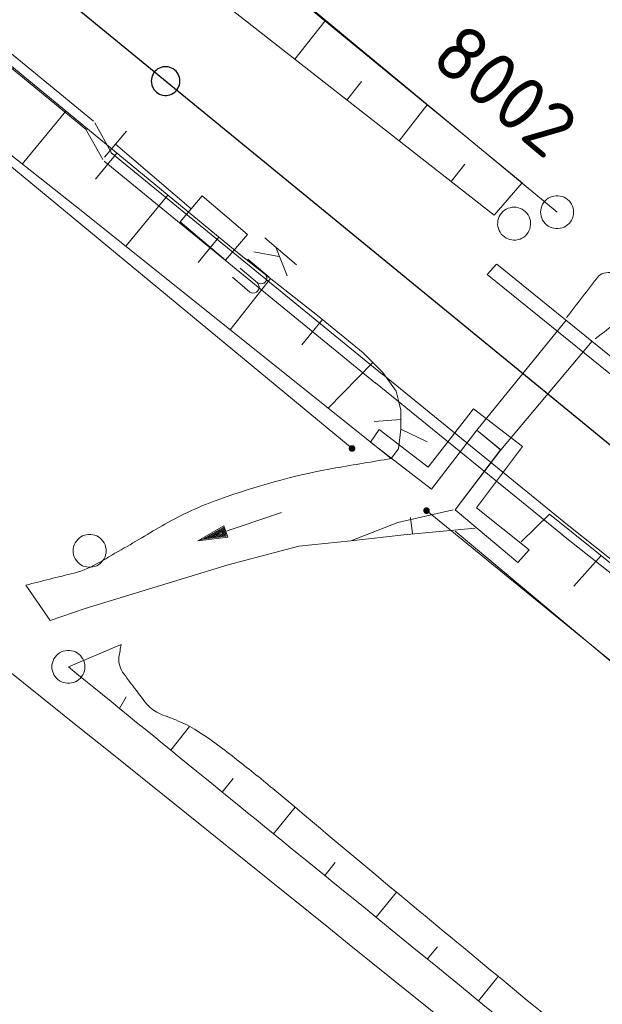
# Model space of a CAD drawing. Header units: metres. Extents: x 3425540 to 3446143, y 5432760 to 5444637.
# Tile 602 of 656: x 3442637 to 3442664, y 5437723 to 5437768. Entities that reach past the tile are written whole.
import ezdxf

# ---------------------------------------------------------------- set-up
doc = ezdxf.new("R2010")
doc.units = ezdxf.units.M
for name, color, linetype, lineweight in [('B_Bestand', 9, 'Continuous', 18), ('B_Böschung', 9, 'Continuous', 18), ('B_Flurgrenzen', 9, 'Continuous', 18), ('B_Gleisachse', 9, 'Continuous', 25), ('B_Kilometrierung', 9, 'Continuous', 25), ('Bestand Kabeltröge', 9, 'Continuous', 18)]:
    doc.layers.add(name, color=color, linetype=linetype, lineweight=lineweight)
doc.styles.get("Standard").update_dxf_attribs({"font": 'isocpeur.ttf'})

msp = doc.modelspace()

# ---------------------------------------------------------------- linework, layer by layer
at = {"layer": 'B_Bestand'}
for p, q in [((3442642.282, 5437762.873), (3442641.282, 5437761.697)), ((3442641.576, 5437761.91), (3442653.896, 5437751.837)), ((3442641.26, 5437761.522), (3442653.58, 5437751.449)), ((3442648.555, 5437758.04), (3442649.995, 5437756.815)), ((3442649.054, 5437757.615), (3442649.569, 5437756.316)), ((3442647.784, 5437757.075), (3442648.754, 5437756.25)), ((3442649.198, 5437757.189), (3442648.059, 5437757.398)), ((3442658.172, 5437749.304), (3442662.221, 5437754.296)), ((3442659.255, 5437748.421), (3442663.411, 5437753.342)), ((3442653.899, 5437751.843), (3442662.369, 5437744.95)), ((3442653.583, 5437751.455), (3442662.053, 5437744.562)), ((3442637.713, 5437742.273), (3442638.815, 5437740.667))]:
    msp.add_line(p, q, dxfattribs=at)
for points in [[(3442641.782, 5437762.285), (3442645.22, 5437759.359), (3442644.719, 5437758.772), (3442646.776, 5437757.021), (3442647.776, 5437758.197), (3442645.72, 5437759.947), (3442645.22, 5437759.359)], [(3442660.439, 5437758.2), (3442660.495, 5437758.276), (3442660.539, 5437758.355), (3442660.577, 5437758.447), (3442660.598, 5437758.537), (3442660.607, 5437758.63), (3442660.611, 5437758.726), (3442660.603, 5437758.818), (3442660.578, 5437758.908), (3442660.546, 5437758.997), (3442660.497, 5437759.077), (3442660.444, 5437759.152), (3442660.379, 5437759.222), (3442660.307, 5437759.282), (3442660.227, 5437759.334), (3442660.144, 5437759.373), (3442660.057, 5437759.407), (3442659.963, 5437759.424), (3442659.87, 5437759.433), (3442659.779, 5437759.425), (3442659.684, 5437759.404), (3442659.594, 5437759.38), (3442659.509, 5437759.343), (3442659.426, 5437759.289), (3442659.355, 5437759.233), (3442659.29, 5437759.164), (3442659.234, 5437759.088), (3442659.191, 5437759.009), (3442659.152, 5437758.918), (3442659.131, 5437758.828), (3442659.122, 5437758.735), (3442659.118, 5437758.638), (3442659.126, 5437758.547), (3442659.151, 5437758.456), (3442659.184, 5437758.367), (3442659.233, 5437758.288), (3442659.285, 5437758.212), (3442659.35, 5437758.143), (3442659.422, 5437758.082), (3442659.502, 5437758.03), (3442659.585, 5437757.991), (3442659.672, 5437757.957), (3442659.766, 5437757.94), (3442659.859, 5437757.931), (3442659.95, 5437757.939), (3442660.045, 5437757.96), (3442660.135, 5437757.985), (3442660.22, 5437758.022), (3442660.303, 5437758.075), (3442660.374, 5437758.131), (3442660.439, 5437758.2)], [(3442648.577, 5437756.4), (3442648.645, 5437756.241), (3442648.629, 5437756.103), (3442648.529, 5437755.986), (3442648.474, 5437755.981), (3442648.34, 5437755.943), (3442648.227, 5437755.989), (3442647.434, 5437756.664)], [(3442659.086, 5437756.847), (3442666.752, 5437750.62), (3442666.369, 5437750.124), (3442658.645, 5437756.376), (3442659.063, 5437756.847)], [(3442648.227, 5437755.989), (3442648.295, 5437755.83), (3442648.279, 5437755.692), (3442648.179, 5437755.574), (3442648.099, 5437755.541), (3442647.99, 5437755.532), (3442647.877, 5437755.577), (3442647.084, 5437756.253)], [(3442656.114, 5437746.637), (3442653.344, 5437748.758), (3442653.738, 5437749.335), (3442655.966, 5437747.625), (3442658.025, 5437750.283), (3442660.243, 5437748.572), (3442658.153, 5437745.784), (3442660.545, 5437743.878), (3442660.034, 5437743.297), (3442657.195, 5437745.695), (3442659.253, 5437748.419), (3442658.172, 5437749.304)], [(3442656.114, 5437746.637), (3442658.172, 5437749.304), (3442659.255, 5437748.421), (3442657.195, 5437745.695)], [(3442649.307, 5437745.566), (3442645.52, 5437744.278), (3442646.701, 5437744.962), (3442646.873, 5437744.455), (3442645.52, 5437744.278)], [(3442646.676, 5437744.887), (3442645.744, 5437744.354), (3442646.808, 5437744.5), (3442646.676, 5437744.887)], [(3442646.647, 5437744.828), (3442645.922, 5437744.415), (3442646.748, 5437744.529), (3442646.647, 5437744.828)], [(3442646.617, 5437744.768), (3442646.116, 5437744.481), (3442646.688, 5437744.559), (3442646.617, 5437744.768)], [(3442646.588, 5437744.708), (3442646.295, 5437744.541), (3442646.629, 5437744.588), (3442646.588, 5437744.708)], [(3442652.461, 5437744.284), (3442650.102, 5437744.041), (3442646.891, 5437743.197), (3442644.913, 5437742.597), (3442640.404, 5437741.218), (3442638.815, 5437740.667)]]:
    msp.add_lwpolyline(points, dxfattribs=at)
for points, knots in [([(3442662.234, 5437754.416), (3442662.721, 5437755.045), (3442663.209, 5437755.673), (3442663.696, 5437756.301), (3442663.85, 5437756.5), (3442664.18, 5437756.452), (3442664.43, 5437756.477), (3442665.017, 5437756.536), (3442665.603, 5437756.595), (3442666.19, 5437756.653), (3442666.973, 5437756.732), (3442667.755, 5437756.81), (3442668.538, 5437756.888), (3442669.171, 5437756.951), (3442669.809, 5437756.941), (3442670.445, 5437756.946), (3442671.57, 5437756.955), (3442672.695, 5437756.88), (3442673.82, 5437756.888), (3442674.8, 5437756.895), (3442675.786, 5437756.907), (3442676.754, 5437757.064), (3442677.89, 5437757.249), (3442679.023, 5437757.437), (3442680.158, 5437757.622), (3442681.478, 5437757.838), (3442682.799, 5437758.052), (3442684.119, 5437758.267), (3442685.467, 5437758.487), (3442686.79, 5437758.842), (3442688.139, 5437759.061), (3442689.161, 5437759.227), (3442690.19, 5437759.339), (3442691.22, 5437759.443), (3442691.783, 5437759.5), (3442692.347, 5437759.544), (3442692.911, 5437759.59), (3442693.145, 5437759.609), (3442693.381, 5437759.633), (3442693.615, 5437759.619), (3442693.915, 5437759.602), (3442694.206, 5437759.502), (3442694.496, 5437759.414), (3442695.177, 5437759.209), (3442695.837, 5437758.957), (3442696.52, 5437758.768), (3442697.704, 5437758.441), (3442698.89, 5437758.121), (3442700.091, 5437757.864), (3442701.693, 5437757.522), (3442703.296, 5437757.184), (3442704.903, 5437756.866), (3442709.611, 5437755.934), (3442714.323, 5437755.025), (3442719.03, 5437754.085), (3442722.034, 5437753.486), (3442725.037, 5437752.883), (3442728.038, 5437752.265), (3442729.938, 5437751.874), (3442731.832, 5437751.456), (3442733.731, 5437751.061), (3442735.412, 5437750.712), (3442737.096, 5437750.376), (3442738.778, 5437750.034), (3442738.983, 5437749.993), (3442739.189, 5437749.959), (3442739.394, 5437749.916), (3442739.571, 5437749.88), (3442739.69, 5437749.724), (3442739.805, 5437749.564), (3442739.932, 5437749.387), (3442739.978, 5437749.163), (3442739.922, 5437748.977), (3442739.863, 5437748.783), (3442739.746, 5437748.553), (3442739.54, 5437748.478), (3442739.395, 5437748.426), (3442739.242, 5437748.473), (3442739.1, 5437748.508), (3442738.532, 5437748.648), (3442737.973, 5437748.838), (3442737.398, 5437748.948), (3442734.797, 5437749.449), (3442732.194, 5437749.943), (3442729.593, 5437750.445), (3442724.286, 5437751.47), (3442718.976, 5437752.479), (3442713.673, 5437753.523), (3442710.609, 5437754.126), (3442707.55, 5437754.756), (3442704.489, 5437755.373), (3442702.18, 5437755.839), (3442699.87, 5437756.301), (3442697.564, 5437756.782), (3442696.318, 5437757.042), (3442695.119, 5437757.493), (3442693.903, 5437757.866), (3442693.637, 5437757.948), (3442693.384, 5437758.049), (3442693.111, 5437758.13), (3442692.822, 5437758.216), (3442692.522, 5437758.259), (3442692.23, 5437758.218), (3442691.604, 5437758.13), (3442690.978, 5437758.042), (3442690.352, 5437757.954), (3442689.1, 5437757.778), (3442687.833, 5437757.687), (3442686.596, 5437757.425), (3442685.141, 5437757.118), (3442683.687, 5437756.81), (3442682.232, 5437756.502)], [0, 0, 0, 0, 0.017085, 0.017085, 0.017085, 0.022491, 0.022491, 0.022491, 0.03516, 0.03516, 0.03516, 0.05206, 0.05206, 0.05206, 0.065725, 0.065725, 0.065725, 0.089901, 0.089901, 0.089901, 0.110952, 0.110952, 0.110952, 0.135657, 0.135657, 0.135657, 0.1644, 0.1644, 0.1644, 0.193748, 0.193748, 0.193748, 0.215984, 0.215984, 0.215984, 0.228141, 0.228141, 0.228141, 0.233187, 0.233187, 0.233187, 0.239665, 0.239665, 0.239665, 0.254882, 0.254882, 0.254882, 0.281265, 0.281265, 0.281265, 0.316463, 0.316463, 0.316463, 0.419584, 0.419584, 0.419584, 0.485404, 0.485404, 0.485404, 0.52708, 0.52708, 0.52708, 0.563968, 0.563968, 0.563968, 0.56846, 0.56846, 0.56846, 0.572336, 0.572336, 0.572336, 0.576623, 0.576623, 0.576623, 0.581124, 0.581124, 0.581124, 0.584282, 0.584282, 0.584282, 0.596873, 0.596873, 0.596873, 0.653792, 0.653792, 0.653792, 0.769925, 0.769925, 0.769925, 0.837023, 0.837023, 0.837023, 0.887637, 0.887637, 0.887637, 0.914983, 0.914983, 0.914983, 0.920963, 0.920963, 0.920963, 0.927304, 0.927304, 0.927304, 0.940887, 0.940887, 0.940887, 0.968053, 0.968053, 0.968053, 1, 1, 1, 1]), ([(3442654.287, 5437748.021), (3442653.449, 5437747.879), (3442652.61, 5437747.737), (3442651.772, 5437747.594), (3442650.097, 5437747.31), (3442648.463, 5437746.839), (3442646.842, 5437746.296), (3442645.96, 5437746.001), (3442645.114, 5437745.631), (3442644.296, 5437745.193), (3442643.572, 5437744.806), (3442642.89, 5437744.356), (3442642.172, 5437743.96), (3442641.43, 5437743.551), (3442640.722, 5437743.031), (3442639.902, 5437742.824), (3442639.172, 5437742.641), (3442638.443, 5437742.457), (3442637.713, 5437742.273)], [0, 0, 0, 0, 0.144325, 0.144325, 0.144325, 0.432752, 0.432752, 0.432752, 0.589731, 0.589731, 0.589731, 0.728679, 0.728679, 0.728679, 0.872292, 0.872292, 0.872292, 1, 1, 1, 1])]:
    msp.add_open_spline(points, degree=3, knots=knots, dxfattribs=at)
at = {"layer": 'B_Böschung'}
for p, q in [((3442649.92, 5437766.142), (3442651.287, 5437767.888)), ((3442652.282, 5437764.292), (3442652.943, 5437765.137)), ((3442639.532, 5437763.789), (3442637.552, 5437761.388)), ((3442654.644, 5437762.443), (3442655.923, 5437764.077)), ((3442641.847, 5437761.881), (3442640.876, 5437760.704)), ((3442657.006, 5437760.593), (3442657.624, 5437761.382)), ((3442658.961, 5437759.062), (3442660.236, 5437760.531)), ((3442644.161, 5437759.972), (3442642.249, 5437757.653)), ((3442646.476, 5437758.063), (3442645.534, 5437756.921)), ((3442648.818, 5437756.189), (3442646.988, 5437753.862)), ((3442651.176, 5437754.335), (3442650.229, 5437753.18)), ((3442653.452, 5437752.383), (3442651.422, 5437750.313)), ((3442654.721, 5437749.791), (3442653.51, 5437749.701)), ((3442654.721, 5437749.359), (3442655.916, 5437748.779)), ((3442661.469, 5437745.497), (3442660.186, 5437744.238)), ((3442655.253, 5437744.599), (3442655.168, 5437745.345)), ((3442663.808, 5437743.618), (3442662.572, 5437742.22)), ((3442639.644, 5437738.567), (3442642.038, 5437739.58)), ((3442641.97, 5437736.672), (3442642.26, 5437737.198)), ((3442644.296, 5437734.778), (3442645.144, 5437735.858)), ((3442646.622, 5437732.883), (3442647.115, 5437733.49)), ((3442648.948, 5437730.988), (3442649.93, 5437732.194)), ((3442651.274, 5437729.094), (3442651.751, 5437729.679)), ((3442653.6, 5437727.199), (3442654.528, 5437728.339)), ((3442655.926, 5437725.304), (3442656.382, 5437725.864)), ((3442658.252, 5437723.409), (3442659.149, 5437724.51))]:
    msp.add_line(p, q, dxfattribs=at)
for points in [[(3442535.047, 5437861.825), (3442548.715, 5437850.259), (3442570.887, 5437832.1), (3442589.552, 5437816.614), (3442606.771, 5437802.632), (3442621.761, 5437791.115), (3442632.722, 5437782.807), (3442639.875, 5437777.269), (3442660.236, 5437760.531)], [(3442532.979, 5437860.075), (3442556.591, 5437840.816), (3442574.649, 5437826.094), (3442603.05, 5437802.979), (3442628.499, 5437782.915), (3442658.961, 5437759.062)], [(3442527.397, 5437854.036), (3442528.393, 5437853.649), (3442541.382, 5437843.781), (3442548.152, 5437838.479), (3442560.407, 5437828.488), (3442588.021, 5437805.845), (3442613.678, 5437784.851), (3442633.877, 5437768.452), (3442647.48, 5437757.235), (3442650.951, 5437754.52), (3442653.018, 5437752.817), (3442653.904, 5437751.931), (3442654.512, 5437751.079), (3442654.721, 5437750.228)], [(3442524.767, 5437851.821), (3442534.86, 5437843.824), (3442612.953, 5437781.197), (3442630.666, 5437766.829), (3442640.006, 5437759.448), (3442654.287, 5437748.021)], [(3442654.621, 5437750.63), (3442654.721, 5437750.228), (3442654.721, 5437749.359), (3442654.617, 5437748.455), (3442654.287, 5437748.021)], [(3442657.104, 5437745.688), (3442654.587, 5437745.114), (3442652.461, 5437744.284)], [(3442661.469, 5437745.497), (3442679.503, 5437731.013), (3442706.537, 5437708.929), (3442722.836, 5437695.234), (3442735.977, 5437684.072), (3442740.192, 5437680.662), (3442745.214, 5437677.215), (3442751.801, 5437672.459), (3442757.299, 5437668.059), (3442763.53, 5437662.962), (3442767.554, 5437659.158), (3442770.229, 5437656.701), (3442772.393, 5437654.575), (3442772.869, 5437653.841), (3442773.089, 5437653.291), (3442773.053, 5437652.484), (3442772.833, 5437651.568)], [(3442658.101, 5437744.864), (3442654.863, 5437744.561), (3442652.461, 5437744.284)], [(3442657.193, 5437744.719), (3442666.539, 5437736.909), (3442683.641, 5437722.736), (3442691.338, 5437715.843), (3442705.105, 5437704.755), (3442708.86, 5437701.691), (3442719.416, 5437693.221), (3442728.348, 5437685.825)]]:
    msp.add_lwpolyline(points, dxfattribs=at)
for points, knots in [([(3442766.667, 5437631.646), (3442764.171, 5437633.949), (3442761.675, 5437636.252), (3442759.179, 5437638.555), (3442751.472, 5437645.666), (3442742.947, 5437651.837), (3442734.856, 5437658.508), (3442728.686, 5437663.595), (3442722.521, 5437668.687), (3442716.348, 5437673.77), (3442706.993, 5437681.473), (3442697.614, 5437689.144), (3442688.238, 5437696.82), (3442668.682, 5437712.832), (3442649.052, 5437728.753), (3442629.268, 5437744.485), (3442626.057, 5437747.039), (3442622.739, 5437749.456), (3442619.514, 5437751.991), (3442610.658, 5437758.952), (3442601.871, 5437766.003), (3442593.024, 5437772.975), (3442585.096, 5437779.224), (3442577.029, 5437785.297), (3442569.12, 5437791.571), (3442564.031, 5437795.609), (3442559.213, 5437799.978), (3442554.176, 5437804.081), (3442551.841, 5437805.983), (3442549.493, 5437807.866), (3442547.111, 5437809.71), (3442543.731, 5437812.327), (3442540.297, 5437814.87), (3442536.855, 5437817.404), (3442534.802, 5437818.915), (3442532.67, 5437820.314), (3442530.62, 5437821.83), (3442529.033, 5437823.004), (3442527.473, 5437824.217), (3442525.993, 5437825.521), (3442524.019, 5437827.262), (3442522.045, 5437829.003), (3442520.073, 5437830.745), (3442518.822, 5437831.85), (3442517.572, 5437832.955), (3442516.321, 5437834.06), (3442514.283, 5437835.861), (3442512.121, 5437837.52), (3442510.131, 5437839.376), (3442508.502, 5437840.895), (3442507.018, 5437842.558), (3442505.442, 5437844.13), (3442504.054, 5437845.515), (3442502.66, 5437846.892), (3442501.252, 5437848.258), (3442499.809, 5437849.659), (3442498.252, 5437850.923), (3442496.688, 5437852.199), (3442495.451, 5437853.209), (3442494.154, 5437854.099), (3442492.749, 5437854.889), (3442490.997, 5437855.874), (3442489.161, 5437856.568), (3442487.246, 5437857.141), (3442485.697, 5437857.605), (3442484.154, 5437858.063), (3442482.557, 5437858.204), (3442480.003, 5437858.43), (3442477.445, 5437858.605), (3442474.892, 5437858.824), (3442473.266, 5437858.964), (3442471.641, 5437859.129), (3442470.015, 5437859.262), (3442467.357, 5437859.48), (3442464.674, 5437859.323), (3442462.012, 5437859.074), (3442460.689, 5437858.951), (3442459.379, 5437858.753), (3442458.073, 5437858.511), (3442456.579, 5437858.235), (3442455.136, 5437857.715), (3442453.633, 5437857.51), (3442451.929, 5437857.278), (3442450.211, 5437857.156), (3442448.506, 5437856.947), (3442447.108, 5437856.776), (3442445.718, 5437856.533), (3442444.317, 5437856.384), (3442443.467, 5437856.294), (3442442.608, 5437856.351), (3442441.753, 5437856.322), (3442441.313, 5437856.308), (3442440.877, 5437856.346), (3442440.44, 5437856.197), (3442440.29, 5437856.146), (3442440.229, 5437855.958), (3442440.19, 5437855.821), (3442440.14, 5437855.646), (3442440.148, 5437855.411), (3442440.315, 5437855.258), (3442440.51, 5437855.08), (3442440.716, 5437855.029), (3442440.94, 5437855.008), (3442441.565, 5437854.95), (3442442.193, 5437854.889), (3442442.816, 5437854.946), (3442443.65, 5437855.023), (3442444.483, 5437855.124), (3442445.317, 5437855.196), (3442446.67, 5437855.313), (3442448.037, 5437855.304), (3442449.381, 5437855.509), (3442450.344, 5437855.657), (3442451.3, 5437855.838), (3442452.258, 5437856.009), (3442453.3, 5437856.196), (3442454.342, 5437856.383), (3442455.384, 5437856.572), (3442456.828, 5437856.835), (3442458.253, 5437857.176), (3442459.698, 5437857.448), (3442461.373, 5437857.764), (3442463.063, 5437857.962), (3442464.763, 5437858.073), (3442465.763, 5437858.139), (3442466.764, 5437858.151), (3442467.764, 5437858.136), (3442469.911, 5437858.104), (3442472.059, 5437858.039), (3442474.205, 5437857.886), (3442476.194, 5437857.745), (3442478.168, 5437857.518), (3442480.145, 5437857.26), (3442481.509, 5437857.082), (3442482.859, 5437856.844), (3442484.209, 5437856.572), (3442485.739, 5437856.264), (3442487.228, 5437855.827), (3442488.711, 5437855.321), (3442490.275, 5437854.787), (3442491.762, 5437854.121), (3442493.213, 5437853.319), (3442494.05, 5437852.856), (3442494.847, 5437852.353), (3442495.589, 5437851.756), (3442496.838, 5437850.751), (3442498.054, 5437849.726), (3442499.215, 5437848.628), (3442500.458, 5437847.452), (3442501.694, 5437846.272), (3442502.904, 5437845.063), (3442504.574, 5437843.396), (3442506.165, 5437841.654), (3442507.844, 5437839.996), (3442509.366, 5437838.493), (3442510.915, 5437837.018), (3442512.533, 5437835.618), (3442515.533, 5437833.023), (3442518.554, 5437830.455), (3442521.576, 5437827.885), (3442523.819, 5437825.978), (3442526.029, 5437824.033), (3442528.329, 5437822.193), (3442531.792, 5437819.423), (3442535.521, 5437817.009), (3442539.085, 5437814.374), (3442542.045, 5437812.186), (3442545.032, 5437810.035), (3442547.933, 5437807.767), (3442551.39, 5437805.066), (3442554.743, 5437802.24), (3442558.125, 5437799.448), (3442563.135, 5437795.313), (3442568.032, 5437791.041), (3442573.069, 5437786.938), (3442576.209, 5437784.38), (3442579.597, 5437782.138), (3442582.792, 5437779.652), (3442586.452, 5437776.805), (3442589.909, 5437773.693), (3442593.609, 5437770.895), (3442597.457, 5437767.986), (3442601.506, 5437765.348), (3442605.364, 5437762.451), (3442608.081, 5437760.411), (3442610.781, 5437758.349), (3442613.475, 5437756.279), (3442615.37, 5437754.823), (3442617.123, 5437753.176), (3442619.103, 5437751.838), (3442620.77, 5437750.712), (3442622.438, 5437749.586), (3442624.105, 5437748.46)], [0, 0, 0, 0, 0.016185, 0.016185, 0.016185, 0.066162, 0.066162, 0.066162, 0.10427, 0.10427, 0.10427, 0.162018, 0.162018, 0.162018, 0.282471, 0.282471, 0.282471, 0.302023, 0.302023, 0.302023, 0.355708, 0.355708, 0.355708, 0.403818, 0.403818, 0.403818, 0.434778, 0.434778, 0.434778, 0.449128, 0.449128, 0.449128, 0.469496, 0.469496, 0.469496, 0.481642, 0.481642, 0.481642, 0.491045, 0.491045, 0.491045, 0.503587, 0.503587, 0.503587, 0.51154, 0.51154, 0.51154, 0.524502, 0.524502, 0.524502, 0.53511, 0.53511, 0.53511, 0.544454, 0.544454, 0.544454, 0.554033, 0.554033, 0.554033, 0.56161, 0.56161, 0.56161, 0.571056, 0.571056, 0.571056, 0.578694, 0.578694, 0.578694, 0.59091, 0.59091, 0.59091, 0.598688, 0.598688, 0.598688, 0.611405, 0.611405, 0.611405, 0.617726, 0.617726, 0.617726, 0.624956, 0.624956, 0.624956, 0.63315, 0.63315, 0.63315, 0.639864, 0.639864, 0.639864, 0.643939, 0.643939, 0.643939, 0.646034, 0.646034, 0.646034, 0.646751, 0.646751, 0.646751, 0.647667, 0.647667, 0.647667, 0.648737, 0.648737, 0.648737, 0.651719, 0.651719, 0.651719, 0.655711, 0.655711, 0.655711, 0.662186, 0.662186, 0.662186, 0.666825, 0.666825, 0.666825, 0.671871, 0.671871, 0.671871, 0.678864, 0.678864, 0.678864, 0.686971, 0.686971, 0.686971, 0.691739, 0.691739, 0.691739, 0.701979, 0.701979, 0.701979, 0.711468, 0.711468, 0.711468, 0.718015, 0.718015, 0.718015, 0.725438, 0.725438, 0.725438, 0.733265, 0.733265, 0.733265, 0.737783, 0.737783, 0.737783, 0.74539, 0.74539, 0.74539, 0.75354, 0.75354, 0.75354, 0.764782, 0.764782, 0.764782, 0.774972, 0.774972, 0.774972, 0.793874, 0.793874, 0.793874, 0.807904, 0.807904, 0.807904, 0.829029, 0.829029, 0.829029, 0.846571, 0.846571, 0.846571, 0.86747, 0.86747, 0.86747, 0.89843, 0.89843, 0.89843, 0.917731, 0.917731, 0.917731, 0.93984, 0.93984, 0.93984, 0.962832, 0.962832, 0.962832, 0.979023, 0.979023, 0.979023, 0.990412, 0.990412, 0.990412, 1, 1, 1, 1]), ([(3442663.541, 5437753.456), (3442664.255, 5437753.996), (3442664.97, 5437754.535), (3442665.684, 5437755.074), (3442666.066, 5437755.363), (3442666.637, 5437755.178), (3442667.112, 5437755.242), (3442667.91, 5437755.35), (3442668.704, 5437755.488), (3442669.506, 5437755.578), (3442670.377, 5437755.677), (3442671.258, 5437755.628), (3442672.131, 5437755.599), (3442672.747, 5437755.579), (3442673.363, 5437755.452), (3442673.979, 5437755.452), (3442674.825, 5437755.452), (3442675.676, 5437755.505), (3442676.52, 5437755.62), (3442677.419, 5437755.743), (3442678.312, 5437755.875), (3442679.208, 5437755.998), (3442679.887, 5437756.092), (3442680.578, 5437756.115), (3442681.245, 5437756.271), (3442681.574, 5437756.348), (3442681.903, 5437756.425), (3442682.232, 5437756.502)], [0, 0, 0, 0, 0.138776, 0.138776, 0.138776, 0.213086, 0.213086, 0.213086, 0.338023, 0.338023, 0.338023, 0.473691, 0.473691, 0.473691, 0.5695, 0.5695, 0.5695, 0.701109, 0.701109, 0.701109, 0.841396, 0.841396, 0.841396, 0.947612, 0.947612, 0.947612, 1, 1, 1, 1]), ([(3442642.038, 5437739.58), (3442642.004, 5437739.389), (3442641.97, 5437739.197), (3442641.936, 5437739.005), (3442641.89, 5437738.745), (3442642.004, 5437738.466), (3442642.161, 5437738.246), (3442642.344, 5437737.99), (3442642.529, 5437737.753), (3442642.715, 5437737.507), (3442642.871, 5437737.301), (3442643.027, 5437737.096), (3442643.187, 5437736.892), (3442643.332, 5437736.708), (3442643.528, 5437736.564), (3442643.741, 5437736.461), (3442643.995, 5437736.339), (3442644.266, 5437736.268), (3442644.52, 5437736.153), (3442644.804, 5437736.025), (3442645.094, 5437735.909), (3442645.361, 5437735.743), (3442646.001, 5437735.346), (3442646.595, 5437734.896), (3442647.183, 5437734.432), (3442647.767, 5437733.971), (3442648.354, 5437733.514), (3442648.926, 5437733.037), (3442650.844, 5437731.439), (3442652.741, 5437729.817), (3442654.664, 5437728.225), (3442657.755, 5437725.666), (3442660.841, 5437723.099), (3442663.95, 5437720.561), (3442668.8, 5437716.603), (3442673.651, 5437712.647), (3442678.505, 5437708.694), (3442683.984, 5437704.232), (3442689.466, 5437699.774), (3442694.944, 5437695.311), (3442701.642, 5437689.854), (3442708.322, 5437684.374), (3442715.004, 5437678.897), (3442718.538, 5437676.001), (3442722.055, 5437673.084), (3442725.576, 5437670.172), (3442726.272, 5437669.597), (3442726.956, 5437669.009), (3442727.648, 5437668.428), (3442727.999, 5437668.134), (3442728.358, 5437667.856), (3442728.735, 5437667.586), (3442728.969, 5437667.419), (3442729.235, 5437667.314), (3442729.514, 5437667.238), (3442729.86, 5437667.145), (3442730.208, 5437667.1), (3442730.56, 5437667.073), (3442730.785, 5437667.056), (3442731.014, 5437667.032), (3442731.237, 5437667.073), (3442731.605, 5437667.141), (3442731.963, 5437667.243), (3442732.324, 5437667.34), (3442732.718, 5437667.447), (3442733.107, 5437667.552), (3442733.493, 5437667.689), (3442733.902, 5437667.835), (3442734.249, 5437668.097), (3442734.58, 5437668.387), (3442735.092, 5437668.837), (3442735.557, 5437669.301), (3442735.954, 5437669.843), (3442736.327, 5437670.352), (3442736.665, 5437670.87), (3442737, 5437671.403), (3442737.26, 5437671.818), (3442737.499, 5437672.223), (3442737.718, 5437672.675), (3442737.88, 5437673.009), (3442737.959, 5437673.365), (3442737.985, 5437673.721), (3442738.009, 5437674.047), (3442737.977, 5437674.38), (3442737.923, 5437674.706), (3442737.874, 5437675), (3442737.837, 5437675.297), (3442737.698, 5437675.567), (3442737.526, 5437675.903), (3442737.33, 5437676.206), (3442737.123, 5437676.511), (3442736.797, 5437676.991), (3442736.464, 5437677.464), (3442736.139, 5437677.943), (3442735.97, 5437678.193), (3442735.816, 5437678.452), (3442735.646, 5437678.702), (3442735.485, 5437678.939), (3442735.3, 5437679.166), (3442735.072, 5437679.338), (3442734.763, 5437679.571), (3442734.455, 5437679.804), (3442734.146, 5437680.036)], [0, 0, 0, 0, 0.004374, 0.004374, 0.004374, 0.010302, 0.010302, 0.010302, 0.017219, 0.017219, 0.017219, 0.023025, 0.023025, 0.023025, 0.028282, 0.028282, 0.028282, 0.034556, 0.034556, 0.034556, 0.041563, 0.041563, 0.041563, 0.058374, 0.058374, 0.058374, 0.075093, 0.075093, 0.075093, 0.131178, 0.131178, 0.131178, 0.22135, 0.22135, 0.22135, 0.361995, 0.361995, 0.361995, 0.52075, 0.52075, 0.52075, 0.714867, 0.714867, 0.714867, 0.817525, 0.817525, 0.817525, 0.837808, 0.837808, 0.837808, 0.848106, 0.848106, 0.848106, 0.854496, 0.854496, 0.854496, 0.862426, 0.862426, 0.862426, 0.867496, 0.867496, 0.867496, 0.875879, 0.875879, 0.875879, 0.885016, 0.885016, 0.885016, 0.894691, 0.894691, 0.894691, 0.909684, 0.909684, 0.909684, 0.92375, 0.92375, 0.92375, 0.934689, 0.934689, 0.934689, 0.942774, 0.942774, 0.942774, 0.950166, 0.950166, 0.950166, 0.95683, 0.95683, 0.95683, 0.965109, 0.965109, 0.965109, 0.978121, 0.978121, 0.978121, 0.984899, 0.984899, 0.984899, 0.991315, 0.991315, 0.991315, 1, 1, 1, 1]), ([(3442639.644, 5437738.567), (3442643.773, 5437735.204), (3442647.903, 5437731.84), (3442652.032, 5437728.476), (3442674.859, 5437709.882), (3442697.686, 5437691.288), (3442720.513, 5437672.693), (3442724.051, 5437669.811), (3442727.613, 5437666.962), (3442731.176, 5437664.105), (3442731.37, 5437663.95), (3442731.57, 5437663.794), (3442731.811, 5437663.715), (3442731.973, 5437663.662), (3442732.138, 5437663.654), (3442732.304, 5437663.633), (3442732.618, 5437663.594), (3442732.934, 5437663.54), (3442733.247, 5437663.551), (3442733.592, 5437663.563), (3442733.922, 5437663.706), (3442734.252, 5437663.838), (3442734.646, 5437663.996), (3442735.014, 5437664.163), (3442735.38, 5437664.372), (3442736.051, 5437664.756), (3442736.669, 5437665.184), (3442737.226, 5437665.726), (3442737.845, 5437666.329), (3442738.361, 5437666.985), (3442738.843, 5437667.692), (3442739.219, 5437668.245), (3442739.552, 5437668.804), (3442739.869, 5437669.395), (3442740.149, 5437669.918), (3442740.383, 5437670.436), (3442740.545, 5437671.016), (3442740.647, 5437671.384), (3442740.658, 5437671.756), (3442740.648, 5437672.124), (3442740.638, 5437672.494), (3442740.596, 5437672.864), (3442740.504, 5437673.232), (3442740.299, 5437674.05), (3442740.035, 5437674.823), (3442739.561, 5437675.523), (3442739.128, 5437676.163), (3442738.658, 5437676.729), (3442738.146, 5437677.287), (3442737.791, 5437677.674), (3442737.436, 5437678.052), (3442737.059, 5437678.416), (3442736.793, 5437678.673), (3442736.511, 5437678.906), (3442736.218, 5437679.134), (3442735.937, 5437679.353), (3442735.654, 5437679.588), (3442735.316, 5437679.688), (3442734.926, 5437679.804), (3442734.536, 5437679.92), (3442734.146, 5437680.036)], [0, 0, 0, 0, 0.111749, 0.111749, 0.111749, 0.729496, 0.729496, 0.729496, 0.825253, 0.825253, 0.825253, 0.830465, 0.830465, 0.830465, 0.83396, 0.83396, 0.83396, 0.840581, 0.840581, 0.840581, 0.847891, 0.847891, 0.847891, 0.856619, 0.856619, 0.856619, 0.872631, 0.872631, 0.872631, 0.890434, 0.890434, 0.890434, 0.90434, 0.90434, 0.90434, 0.916623, 0.916623, 0.916623, 0.924406, 0.924406, 0.924406, 0.93222, 0.93222, 0.93222, 0.949548, 0.949548, 0.949548, 0.965364, 0.965364, 0.965364, 0.976325, 0.976325, 0.976325, 0.984059, 0.984059, 0.984059, 0.991463, 0.991463, 0.991463, 1, 1, 1, 1])]:
    msp.add_open_spline(points, degree=3, knots=knots, dxfattribs=at)
at = {"layer": 'B_Flurgrenzen'}
for p, q in [((3442622.059, 5437792.18), (3442661.815, 5437759.202)), ((3442612.953, 5437781.197), (3442652.511, 5437748.477)), ((3442690.506, 5437717.382), (3442655.893, 5437745.656))]:
    msp.add_line(p, q, dxfattribs=at)
for points in [[(3442662.565, 5437759.202), (3442662.559, 5437759.296), (3442662.541, 5437759.385), (3442662.512, 5437759.48), (3442662.471, 5437759.562), (3442662.417, 5437759.639), (3442662.358, 5437759.716), (3442662.293, 5437759.781), (3442662.217, 5437759.834), (3442662.134, 5437759.881), (3442662.045, 5437759.911), (3442661.957, 5437759.934), (3442661.862, 5437759.946), (3442661.768, 5437759.946), (3442661.673, 5437759.934), (3442661.585, 5437759.911), (3442661.496, 5437759.881), (3442661.413, 5437759.834), (3442661.337, 5437759.781), (3442661.272, 5437759.716), (3442661.213, 5437759.639), (3442661.159, 5437759.562), (3442661.118, 5437759.48), (3442661.089, 5437759.385), (3442661.071, 5437759.296), (3442661.065, 5437759.202), (3442661.071, 5437759.108), (3442661.089, 5437759.019), (3442661.118, 5437758.924), (3442661.159, 5437758.842), (3442661.213, 5437758.765), (3442661.272, 5437758.688), (3442661.337, 5437758.623), (3442661.413, 5437758.57), (3442661.496, 5437758.523), (3442661.585, 5437758.493), (3442661.673, 5437758.47), (3442661.768, 5437758.458), (3442661.862, 5437758.458), (3442661.957, 5437758.47), (3442662.045, 5437758.493), (3442662.134, 5437758.523), (3442662.217, 5437758.57), (3442662.293, 5437758.623), (3442662.358, 5437758.688), (3442662.417, 5437758.765), (3442662.471, 5437758.842), (3442662.512, 5437758.924), (3442662.541, 5437759.019), (3442662.559, 5437759.108), (3442662.565, 5437759.202)], [(3442652.636, 5437748.477), (3442652.635, 5437748.493), (3442652.632, 5437748.508), (3442652.627, 5437748.523), (3442652.62, 5437748.537), (3442652.612, 5437748.551), (3442652.603, 5437748.563), (3442652.591, 5437748.573), (3442652.578, 5437748.582), (3442652.564, 5437748.59), (3442652.549, 5437748.596), (3442652.535, 5437748.6), (3442652.519, 5437748.602), (3442652.503, 5437748.602), (3442652.487, 5437748.6), (3442652.473, 5437748.596), (3442652.458, 5437748.59), (3442652.444, 5437748.582), (3442652.431, 5437748.573), (3442652.419, 5437748.563), (3442652.41, 5437748.551), (3442652.402, 5437748.537), (3442652.395, 5437748.523), (3442652.39, 5437748.508), (3442652.387, 5437748.493), (3442652.386, 5437748.477), (3442652.387, 5437748.461), (3442652.39, 5437748.446), (3442652.395, 5437748.431), (3442652.402, 5437748.417), (3442652.41, 5437748.403), (3442652.419, 5437748.391), (3442652.431, 5437748.381), (3442652.444, 5437748.372), (3442652.458, 5437748.364), (3442652.473, 5437748.358), (3442652.487, 5437748.354), (3442652.503, 5437748.352), (3442652.519, 5437748.352), (3442652.535, 5437748.354), (3442652.549, 5437748.358), (3442652.564, 5437748.364), (3442652.578, 5437748.372), (3442652.591, 5437748.381), (3442652.603, 5437748.391), (3442652.612, 5437748.403), (3442652.62, 5437748.417), (3442652.627, 5437748.431), (3442652.632, 5437748.446), (3442652.635, 5437748.461), (3442652.636, 5437748.477)], [(3442652.611, 5437748.477), (3442652.61, 5437748.491), (3442652.607, 5437748.505), (3442652.603, 5437748.517), (3442652.597, 5437748.53), (3442652.588, 5437748.542), (3442652.578, 5437748.552), (3442652.567, 5437748.561), (3442652.555, 5437748.568), (3442652.542, 5437748.572), (3442652.529, 5437748.575), (3442652.515, 5437748.577), (3442652.5, 5437748.576), (3442652.486, 5437748.574), (3442652.474, 5437748.571), (3442652.461, 5437748.564), (3442652.449, 5437748.556), (3442652.439, 5437748.547), (3442652.429, 5437748.536), (3442652.422, 5437748.524), (3442652.417, 5437748.511), (3442652.413, 5437748.498), (3442652.411, 5437748.484), (3442652.411, 5437748.47), (3442652.413, 5437748.456), (3442652.417, 5437748.443), (3442652.422, 5437748.43), (3442652.429, 5437748.418), (3442652.439, 5437748.407), (3442652.449, 5437748.398), (3442652.461, 5437748.39), (3442652.474, 5437748.383), (3442652.486, 5437748.38), (3442652.5, 5437748.378), (3442652.515, 5437748.377), (3442652.529, 5437748.379), (3442652.542, 5437748.382), (3442652.555, 5437748.386), (3442652.567, 5437748.393), (3442652.578, 5437748.402), (3442652.588, 5437748.412), (3442652.597, 5437748.424), (3442652.603, 5437748.437), (3442652.607, 5437748.449), (3442652.61, 5437748.463), (3442652.611, 5437748.477)], [(3442652.587, 5437748.477), (3442652.586, 5437748.489), (3442652.583, 5437748.501), (3442652.578, 5437748.512), (3442652.572, 5437748.522), (3442652.563, 5437748.532), (3442652.554, 5437748.539), (3442652.543, 5437748.546), (3442652.532, 5437748.55), (3442652.52, 5437748.552), (3442652.508, 5437748.553), (3442652.496, 5437748.551), (3442652.484, 5437748.548), (3442652.474, 5437748.543), (3442652.463, 5437748.536), (3442652.454, 5437748.527), (3442652.447, 5437748.517), (3442652.441, 5437748.507), (3442652.437, 5437748.495), (3442652.435, 5437748.483), (3442652.435, 5437748.471), (3442652.437, 5437748.459), (3442652.441, 5437748.447), (3442652.447, 5437748.437), (3442652.454, 5437748.427), (3442652.463, 5437748.418), (3442652.473, 5437748.411), (3442652.484, 5437748.406), (3442652.496, 5437748.403), (3442652.508, 5437748.401), (3442652.52, 5437748.402), (3442652.532, 5437748.404), (3442652.543, 5437748.408), (3442652.554, 5437748.415), (3442652.563, 5437748.422), (3442652.572, 5437748.432), (3442652.578, 5437748.442), (3442652.583, 5437748.453), (3442652.586, 5437748.465), (3442652.587, 5437748.477)], [(3442652.562, 5437748.477), (3442652.561, 5437748.487), (3442652.558, 5437748.497), (3442652.553, 5437748.506), (3442652.547, 5437748.513), (3442652.54, 5437748.519), (3442652.531, 5437748.524), (3442652.521, 5437748.527), (3442652.511, 5437748.528), (3442652.501, 5437748.527), (3442652.491, 5437748.524), (3442652.482, 5437748.519), (3442652.475, 5437748.513), (3442652.469, 5437748.506), (3442652.464, 5437748.497), (3442652.461, 5437748.487), (3442652.46, 5437748.477), (3442652.461, 5437748.467), (3442652.464, 5437748.457), (3442652.469, 5437748.448), (3442652.475, 5437748.441), (3442652.482, 5437748.435), (3442652.491, 5437748.43), (3442652.501, 5437748.427), (3442652.511, 5437748.426), (3442652.521, 5437748.427), (3442652.531, 5437748.43), (3442652.54, 5437748.435), (3442652.547, 5437748.441), (3442652.553, 5437748.448), (3442652.558, 5437748.457), (3442652.561, 5437748.467), (3442652.562, 5437748.477)], [(3442652.538, 5437748.477), (3442652.537, 5437748.484), (3442652.534, 5437748.491), (3442652.529, 5437748.497), (3442652.523, 5437748.501), (3442652.516, 5437748.503), (3442652.509, 5437748.504), (3442652.502, 5437748.502), (3442652.495, 5437748.499), (3442652.49, 5437748.494), (3442652.486, 5437748.488), (3442652.484, 5437748.481), (3442652.484, 5437748.473), (3442652.486, 5437748.466), (3442652.49, 5437748.46), (3442652.495, 5437748.455), (3442652.502, 5437748.452), (3442652.509, 5437748.45), (3442652.516, 5437748.451), (3442652.523, 5437748.453), (3442652.529, 5437748.457), (3442652.534, 5437748.463), (3442652.537, 5437748.47), (3442652.538, 5437748.477)], [(3442656.018, 5437745.656), (3442656.017, 5437745.672), (3442656.014, 5437745.687), (3442656.009, 5437745.702), (3442656.002, 5437745.716), (3442655.994, 5437745.73), (3442655.985, 5437745.742), (3442655.973, 5437745.752), (3442655.96, 5437745.761), (3442655.946, 5437745.769), (3442655.931, 5437745.775), (3442655.917, 5437745.779), (3442655.901, 5437745.781), (3442655.885, 5437745.781), (3442655.869, 5437745.779), (3442655.855, 5437745.775), (3442655.84, 5437745.769), (3442655.826, 5437745.761), (3442655.813, 5437745.752), (3442655.801, 5437745.742), (3442655.792, 5437745.73), (3442655.784, 5437745.716), (3442655.777, 5437745.702), (3442655.772, 5437745.687), (3442655.769, 5437745.672), (3442655.768, 5437745.656), (3442655.769, 5437745.64), (3442655.772, 5437745.625), (3442655.777, 5437745.61), (3442655.784, 5437745.596), (3442655.792, 5437745.582), (3442655.801, 5437745.57), (3442655.813, 5437745.56), (3442655.826, 5437745.551), (3442655.84, 5437745.543), (3442655.855, 5437745.537), (3442655.869, 5437745.533), (3442655.885, 5437745.531), (3442655.901, 5437745.531), (3442655.917, 5437745.533), (3442655.931, 5437745.537), (3442655.946, 5437745.543), (3442655.96, 5437745.551), (3442655.973, 5437745.56), (3442655.985, 5437745.57), (3442655.994, 5437745.582), (3442656.002, 5437745.596), (3442656.009, 5437745.61), (3442656.014, 5437745.625), (3442656.017, 5437745.64), (3442656.018, 5437745.656)], [(3442655.993, 5437745.656), (3442655.992, 5437745.67), (3442655.989, 5437745.684), (3442655.985, 5437745.696), (3442655.979, 5437745.709), (3442655.97, 5437745.721), (3442655.96, 5437745.731), (3442655.949, 5437745.74), (3442655.937, 5437745.747), (3442655.924, 5437745.751), (3442655.911, 5437745.754), (3442655.897, 5437745.756), (3442655.882, 5437745.755), (3442655.868, 5437745.753), (3442655.856, 5437745.75), (3442655.843, 5437745.743), (3442655.831, 5437745.735), (3442655.821, 5437745.726), (3442655.811, 5437745.715), (3442655.804, 5437745.703), (3442655.799, 5437745.69), (3442655.795, 5437745.677), (3442655.793, 5437745.663), (3442655.793, 5437745.649), (3442655.795, 5437745.635), (3442655.799, 5437745.622), (3442655.804, 5437745.609), (3442655.811, 5437745.597), (3442655.821, 5437745.586), (3442655.831, 5437745.577), (3442655.843, 5437745.569), (3442655.856, 5437745.562), (3442655.868, 5437745.559), (3442655.882, 5437745.557), (3442655.897, 5437745.556), (3442655.911, 5437745.558), (3442655.924, 5437745.561), (3442655.937, 5437745.565), (3442655.949, 5437745.572), (3442655.96, 5437745.581), (3442655.97, 5437745.591), (3442655.979, 5437745.603), (3442655.985, 5437745.616), (3442655.989, 5437745.628), (3442655.992, 5437745.642), (3442655.993, 5437745.656)], [(3442655.969, 5437745.656), (3442655.968, 5437745.668), (3442655.965, 5437745.68), (3442655.96, 5437745.691), (3442655.954, 5437745.701), (3442655.945, 5437745.711), (3442655.936, 5437745.718), (3442655.925, 5437745.725), (3442655.914, 5437745.729), (3442655.902, 5437745.731), (3442655.89, 5437745.732), (3442655.878, 5437745.73), (3442655.866, 5437745.727), (3442655.856, 5437745.722), (3442655.845, 5437745.715), (3442655.836, 5437745.706), (3442655.829, 5437745.696), (3442655.823, 5437745.686), (3442655.819, 5437745.674), (3442655.817, 5437745.662), (3442655.817, 5437745.65), (3442655.819, 5437745.638), (3442655.823, 5437745.626), (3442655.829, 5437745.616), (3442655.836, 5437745.606), (3442655.845, 5437745.597), (3442655.855, 5437745.59), (3442655.866, 5437745.585), (3442655.878, 5437745.582), (3442655.89, 5437745.58), (3442655.902, 5437745.581), (3442655.914, 5437745.583), (3442655.925, 5437745.587), (3442655.936, 5437745.594), (3442655.945, 5437745.601), (3442655.954, 5437745.611), (3442655.96, 5437745.621), (3442655.965, 5437745.632), (3442655.968, 5437745.644), (3442655.969, 5437745.656)], [(3442655.944, 5437745.656), (3442655.943, 5437745.666), (3442655.94, 5437745.676), (3442655.935, 5437745.685), (3442655.929, 5437745.692), (3442655.922, 5437745.698), (3442655.913, 5437745.703), (3442655.903, 5437745.706), (3442655.893, 5437745.707), (3442655.883, 5437745.706), (3442655.873, 5437745.703), (3442655.864, 5437745.698), (3442655.857, 5437745.692), (3442655.851, 5437745.685), (3442655.846, 5437745.676), (3442655.843, 5437745.666), (3442655.842, 5437745.656), (3442655.843, 5437745.646), (3442655.846, 5437745.636), (3442655.851, 5437745.627), (3442655.857, 5437745.62), (3442655.864, 5437745.614), (3442655.873, 5437745.609), (3442655.883, 5437745.606), (3442655.893, 5437745.605), (3442655.903, 5437745.606), (3442655.913, 5437745.609), (3442655.922, 5437745.614), (3442655.929, 5437745.62), (3442655.935, 5437745.627), (3442655.94, 5437745.636), (3442655.943, 5437745.646), (3442655.944, 5437745.656)], [(3442655.92, 5437745.656), (3442655.919, 5437745.663), (3442655.916, 5437745.67), (3442655.911, 5437745.676), (3442655.905, 5437745.68), (3442655.898, 5437745.682), (3442655.891, 5437745.683), (3442655.884, 5437745.681), (3442655.877, 5437745.678), (3442655.872, 5437745.673), (3442655.868, 5437745.667), (3442655.866, 5437745.66), (3442655.866, 5437745.652), (3442655.868, 5437745.645), (3442655.872, 5437745.639), (3442655.877, 5437745.634), (3442655.884, 5437745.631), (3442655.891, 5437745.629), (3442655.898, 5437745.63), (3442655.905, 5437745.632), (3442655.911, 5437745.636), (3442655.916, 5437745.642), (3442655.919, 5437745.649), (3442655.92, 5437745.656)], [(3442641.359, 5437743.832), (3442641.353, 5437743.926), (3442641.335, 5437744.015), (3442641.306, 5437744.11), (3442641.265, 5437744.192), (3442641.211, 5437744.269), (3442641.152, 5437744.346), (3442641.087, 5437744.411), (3442641.011, 5437744.464), (3442640.928, 5437744.511), (3442640.839, 5437744.541), (3442640.751, 5437744.564), (3442640.656, 5437744.576), (3442640.562, 5437744.576), (3442640.467, 5437744.564), (3442640.379, 5437744.541), (3442640.29, 5437744.511), (3442640.207, 5437744.464), (3442640.131, 5437744.411), (3442640.066, 5437744.346), (3442640.007, 5437744.269), (3442639.953, 5437744.192), (3442639.912, 5437744.11), (3442639.883, 5437744.015), (3442639.865, 5437743.926), (3442639.859, 5437743.832), (3442639.865, 5437743.738), (3442639.883, 5437743.649), (3442639.912, 5437743.554), (3442639.953, 5437743.472), (3442640.007, 5437743.395), (3442640.066, 5437743.318), (3442640.131, 5437743.253), (3442640.207, 5437743.2), (3442640.29, 5437743.153), (3442640.379, 5437743.123), (3442640.467, 5437743.1), (3442640.562, 5437743.088), (3442640.656, 5437743.088), (3442640.751, 5437743.1), (3442640.839, 5437743.123), (3442640.928, 5437743.153), (3442641.011, 5437743.2), (3442641.087, 5437743.253), (3442641.152, 5437743.318), (3442641.211, 5437743.395), (3442641.265, 5437743.472), (3442641.306, 5437743.554), (3442641.335, 5437743.649), (3442641.353, 5437743.738), (3442641.359, 5437743.832)], [(3442640.394, 5437738.567), (3442640.388, 5437738.661), (3442640.37, 5437738.75), (3442640.341, 5437738.845), (3442640.3, 5437738.927), (3442640.246, 5437739.004), (3442640.187, 5437739.081), (3442640.122, 5437739.146), (3442640.046, 5437739.199), (3442639.963, 5437739.246), (3442639.874, 5437739.276), (3442639.786, 5437739.299), (3442639.691, 5437739.311), (3442639.597, 5437739.311), (3442639.502, 5437739.299), (3442639.414, 5437739.276), (3442639.325, 5437739.246), (3442639.242, 5437739.199), (3442639.166, 5437739.146), (3442639.101, 5437739.081), (3442639.042, 5437739.004), (3442638.988, 5437738.927), (3442638.947, 5437738.845), (3442638.918, 5437738.75), (3442638.9, 5437738.661), (3442638.894, 5437738.567), (3442638.9, 5437738.473), (3442638.918, 5437738.384), (3442638.947, 5437738.289), (3442638.988, 5437738.207), (3442639.042, 5437738.13), (3442639.101, 5437738.053), (3442639.166, 5437737.988), (3442639.242, 5437737.935), (3442639.325, 5437737.888), (3442639.414, 5437737.858), (3442639.502, 5437737.835), (3442639.597, 5437737.823), (3442639.691, 5437737.823), (3442639.786, 5437737.835), (3442639.874, 5437737.858), (3442639.963, 5437737.888), (3442640.046, 5437737.935), (3442640.122, 5437737.988), (3442640.187, 5437738.053), (3442640.246, 5437738.13), (3442640.3, 5437738.207), (3442640.341, 5437738.289), (3442640.37, 5437738.384), (3442640.388, 5437738.473), (3442640.394, 5437738.567)]]:
    msp.add_lwpolyline(points, dxfattribs=at)
at = {"layer": 'B_Gleisachse'}
msp.add_line((3442434.905, 5437936.765), (3443148.544, 5437351.31), dxfattribs=at)
at = {"layer": 'B_Kilometrierung'}
msp.add_lwpolyline([(3442644.703, 5437765.154), (3442644.698, 5437765.236), (3442644.683, 5437765.318), (3442644.657, 5437765.395), (3442644.621, 5437765.466), (3442644.58, 5437765.538), (3442644.529, 5437765.599), (3442644.468, 5437765.656), (3442644.401, 5437765.702), (3442644.329, 5437765.743), (3442644.253, 5437765.773), (3442644.176, 5437765.794), (3442644.094, 5437765.804), (3442644.012, 5437765.804), (3442643.93, 5437765.794), (3442643.853, 5437765.773), (3442643.777, 5437765.743), (3442643.705, 5437765.702), (3442643.638, 5437765.656), (3442643.577, 5437765.599), (3442643.526, 5437765.538), (3442643.485, 5437765.466), (3442643.449, 5437765.395), (3442643.423, 5437765.318), (3442643.408, 5437765.236), (3442643.403, 5437765.154), (3442643.408, 5437765.072), (3442643.423, 5437764.99), (3442643.449, 5437764.913), (3442643.485, 5437764.842), (3442643.526, 5437764.77), (3442643.577, 5437764.709), (3442643.638, 5437764.652), (3442643.705, 5437764.606), (3442643.777, 5437764.565), (3442643.853, 5437764.535), (3442643.93, 5437764.514), (3442644.012, 5437764.504), (3442644.094, 5437764.504), (3442644.176, 5437764.514), (3442644.253, 5437764.535), (3442644.329, 5437764.565), (3442644.401, 5437764.606), (3442644.468, 5437764.652), (3442644.529, 5437764.709), (3442644.58, 5437764.77), (3442644.621, 5437764.842), (3442644.657, 5437764.913), (3442644.683, 5437764.99), (3442644.698, 5437765.072), (3442644.703, 5437765.154)], dxfattribs=at)
at = {"layer": 'Bestand Kabeltröge'}
for p, q in [((3442631.321, 5437771.11), (3442640.785, 5437763.329)), ((3442631.003, 5437770.724), (3442640.467, 5437762.943)), ((3442640.844, 5437763.258), (3442641.636, 5437761.838)), ((3442640.408, 5437763.014), (3442641.2, 5437761.594)), ((3442641.576, 5437761.91), (3442653.896, 5437751.837)), ((3442641.26, 5437761.522), (3442653.58, 5437751.449)), ((3442653.899, 5437751.843), (3442662.369, 5437744.95)), ((3442653.583, 5437751.455), (3442662.053, 5437744.562)), ((3442662.345, 5437744.963), (3442665.922, 5437742.123)), ((3442662.035, 5437744.571), (3442665.612, 5437741.731))]:
    msp.add_line(p, q, dxfattribs=at)

# ---------------------------------------------------------------- texts
at = {"layer": 'B_Bestand'}
msp.add_text('8002', height=2.5, rotation=319.9876, dxfattribs=at).set_placement((3442655.961, 5437766.035))

doc.saveas('drawing.dxf')
